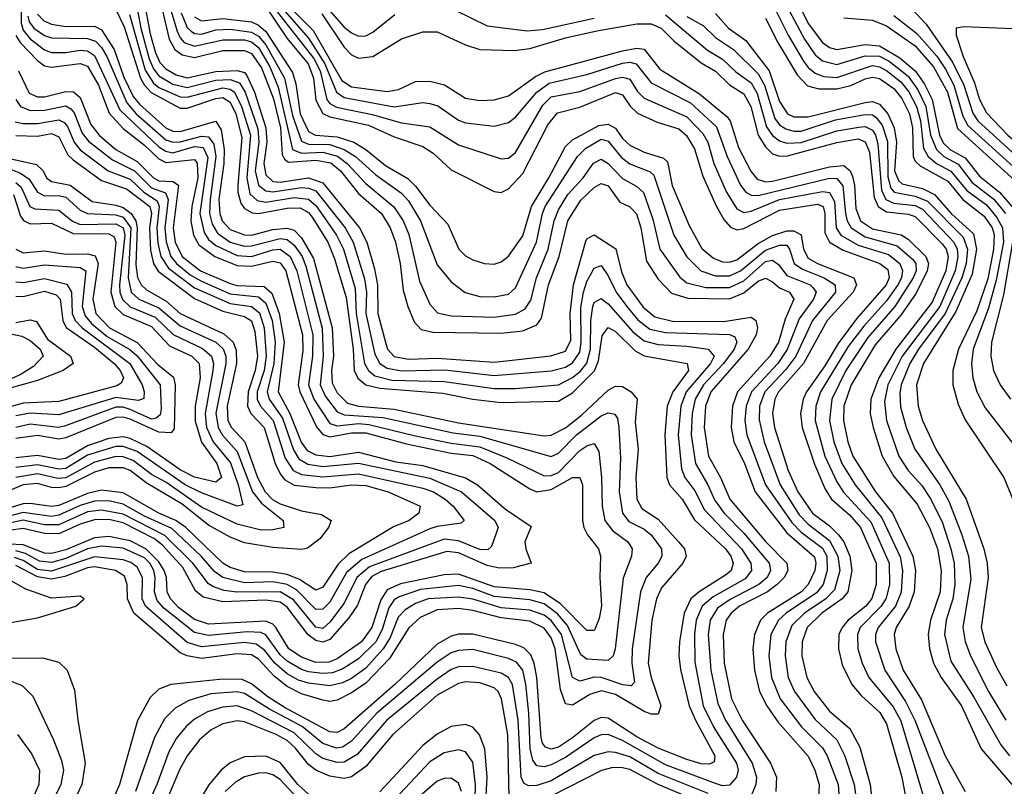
# Model space of a CAD drawing. Header units: inches. Extents: x 990535 to 1117859, y 769386 to 892122.
# Tile 680 of 1056: x 1095140 to 1097900, y 834145 to 836294. Entities that reach past the tile are written whole.
import ezdxf

# ---------------------------------------------------------------- set-up
doc = ezdxf.new("R2010")
doc.units = ezdxf.units.IN
doc.header["$MEASUREMENT"] = 0
doc.layers.add('B0893', color=7, linetype='Continuous')

msp = doc.modelspace()

# ---------------------------------------------------------------- linework, layer by layer
at = {"layer": 'B0893', "color": 5}
for points, elevation in [([(1097490, 836658.2), (1097470, 836657.7), (1097453.7, 836646.3), (1097445.4, 836630), (1097442.1, 836590), (1097470, 836440.4), (1097481.3, 836410), (1097490, 836401.3), (1097550, 836385.5), (1097599.4, 836359.4), (1097622.9, 836342.9), (1097680.8, 836280.8), (1097754.8, 836174.8), (1097786, 836110), (1097811.4, 836031.4), (1097825.3, 836010), (1097974.2, 835874.2), (1098028.1, 835808.1), (1098059.3, 835750), (1098098.7, 835638.7), (1098130, 835593.5), (1098190, 835550.9), (1098220.8, 835539.3)], 4660), ([(1095531.3, 836430), (1095581.7, 836261.7), (1095590, 836242.7), (1095601.5, 836230), (1095630, 836219), (1095710, 836237.2), (1095770, 836236.7), (1095790, 836231.4), (1095810, 836215.6), (1095841.2, 836161.2), (1095864.6, 836104.6), (1095904.9, 835930), (1095930, 835919.4), (1095990, 835922.5), (1096030.8, 835910.8), (1096057.7, 835890), (1096110, 835834.3), (1096189.2, 835769.2), (1096215.1, 835730), (1096231.1, 835691.1), (1096260.7, 835560.7), (1096290, 835495.8), (1096311.6, 835471.6), (1096350, 835463.3), (1096470, 835459.8), (1096530, 835468.2), (1096556.9, 835483.1), (1096572.5, 835507.6), (1096588.3, 835570), (1096621.6, 835650), (1096638.1, 835730), (1096650, 835760.3), (1096676.8, 835803.2), (1096719.7, 835850), (1096748.5, 835891.5), (1096770, 835902.3), (1096790, 835890.7), (1096830, 835848.8), (1096870, 835825.6), (1096888.8, 835808.8), (1096914.7, 835734.7), (1096934.4, 835650), (1096990, 835572.2), (1097010, 835555.9), (1097063.3, 835543.3), (1097130, 835542.6), (1097170, 835561.6), (1097230, 835615.3), (1097250, 835619.1), (1097267.1, 835607.1), (1097290, 835576.5), (1097355.4, 835550), (1097362.8, 835542.8), (1097372.2, 835530), (1097364.9, 835510), (1097325.1, 835454.9), (1097291, 835369), (1097264.6, 835330), (1097190.8, 835250), (1097176.1, 835210), (1097173, 835170), (1097177.9, 835130), (1097230.2, 834990), (1097303.8, 834883.8), (1097330, 834857.3), (1097390, 834812.3), (1097402, 834790), (1097403.4, 834750), (1097392.2, 834710), (1097373.3, 834686.7), (1097288.5, 834630), (1097266.6, 834610), (1097245.1, 834570), (1097239.8, 834510), (1097247.7, 834450), (1097271.4, 834390), (1097331.7, 834311.7), (1097390, 834252.8), (1097402.9, 834230), (1097433.8, 834150), (1097437.2, 834110)], 4240), ([(1097289.2, 836409.2), (1097350, 836282.6), (1097390, 836229.5), (1097410, 836215.7), (1097430, 836210.3), (1097510, 836224), (1097550, 836220.3), (1097606.7, 836186.7), (1097649.5, 836150), (1097674.9, 836114.9), (1097697.7, 836070), (1097718.4, 835970), (1097728.3, 835948.3), (1097749, 835929), (1097790, 835906.7), (1097830, 835855.3), (1097886.6, 835810), (1097920.4, 835770)], 4580), ([(1095143.4, 836363.4), (1095144.2, 836284.2), (1095150, 836264.6), (1095170, 836239.9), (1095210, 836208.7), (1095230, 836201.4), (1095270, 836201.4), (1095310, 836208.1), (1095330, 836206.4), (1095350, 836193.1), (1095420.7, 836040.7), (1095530, 835936.9), (1095550, 835924.8), (1095570, 835920.6), (1095630, 835938.1), (1095655, 835935), (1095667.6, 835907.6), (1095645.6, 835750), (1095657.1, 835697), (1095670, 835677.6), (1095690, 835660.6), (1095750, 835632.5), (1095790, 835629.8), (1095850, 835648.5), (1095870, 835650), (1095898.5, 835630), (1095917.2, 835590), (1095961.9, 835410), (1095961.3, 835350), (1095950.2, 835270), (1095964.7, 835230), (1096010, 835161.3), (1096030, 835155.5), (1096090, 835161.5), (1096119.1, 835159.1), (1096250, 835126.9), (1096350, 835106.8), (1096430, 835096.5), (1096505.9, 835065.9), (1096610, 835015.1), (1096630, 835016), (1096650, 835024.7), (1096710, 835085.6), (1096730, 835099), (1096750, 835105.3), (1096763.2, 835083.2), (1096771.1, 835010), (1096772.6, 834930), (1096779.9, 834890), (1096801.6, 834861.6), (1096845, 834830), (1096856.6, 834810), (1096854.8, 834790), (1096831.4, 834728.6), (1096809.4, 834530), (1096803.4, 834510), (1096790, 834497.1), (1096730, 834501.3), (1096712.9, 834512.9), (1096675.8, 834595.8), (1096648, 834628), (1096610, 834656), (1096570, 834667.3), (1096470, 834676.6), (1096410, 834699.1), (1096370, 834707.4), (1096263.8, 834696.1), (1096203.8, 834676.2), (1096190, 834667.2), (1096175, 834645), (1096155.9, 834584.1), (1096138, 834550), (1096090, 834501.9), (1096046.1, 834473.9), (1096016.9, 834463.1), (1095990, 834460.5), (1095950, 834465.8), (1095930, 834471.8), (1095890, 834495.3), (1095870, 834513.2), (1095830, 834569.5), (1095815.8, 834575.8), (1095777.7, 834577.7), (1095670, 834567.2), (1095630, 834575.6), (1095544.5, 834644.5), (1095525.7, 834665.6), (1095517.9, 834690), (1095520.1, 834730), (1095515.9, 834750), (1095505.2, 834770), (1095490, 834785.5), (1095430, 834812.5), (1095370, 834818.1), (1095330, 834810.7), (1095270, 834782.8), (1095230, 834771.6), (1095195.7, 834775.6), (1095157, 834797), (1095130, 834805)], 4040), ([(1095850, 836357.1), (1095950, 836242), (1095995.6, 836170), (1096028.1, 836090), (1096050, 836075.8), (1096190, 836049.2), (1096270, 836061), (1096290, 836059), (1096311.8, 836051.8), (1096370, 836011.8), (1096390, 836004.3), (1096470, 835994.8), (1096510, 836005.6), (1096530, 836020.7), (1096589.4, 836090.6), (1096624.4, 836115.6), (1096730, 836140), (1096830, 836171.3), (1096850, 836174.1), (1096868.4, 836170), (1096910, 836116.2), (1097020.1, 836060.1), (1097093.3, 835993.3), (1097122.7, 835910), (1097160.8, 835830), (1097175.3, 835810), (1097190, 835801.4), (1097210, 835800.9), (1097410, 835849.1), (1097430, 835848.3), (1097447.5, 835827.5), (1097454.9, 835750), (1097459.2, 835730), (1097470.5, 835710), (1097510, 835684.6), (1097599.5, 835659.5), (1097642.2, 835622.2), (1097651.9, 835610), (1097652.5, 835590), (1097644.4, 835570), (1097593.3, 835490), (1097516.9, 835403.1), (1097455.2, 835310), (1097416.3, 835230), (1097410.2, 835170), (1097422, 835110), (1097444.2, 835050), (1097481.9, 834990), (1097556.9, 834896.9), (1097607.5, 834787.5), (1097614.7, 834750), (1097611.1, 834688.9), (1097594.7, 834650), (1097545.8, 834590), (1097539.1, 834570), (1097538.9, 834550), (1097564.8, 834470), (1097622.8, 834382.8), (1097649.2, 834330), (1097733.7, 834110)], 4360), ([(1097270, 836371), (1097339.4, 836239.4), (1097370, 836194.9), (1097390, 836178.2), (1097430, 836167.6), (1097510, 836192.1), (1097550, 836191.5), (1097576.9, 836176.9), (1097630, 836135.4), (1097657.3, 836097.3), (1097679.8, 836050), (1097693.2, 835970), (1097709.5, 835929.5), (1097729.8, 835909.8), (1097770, 835888.4), (1097810, 835837.2), (1097870, 835790.4), (1097902.8, 835750)], 4560), ([(1095469.1, 836330), (1095480, 836270), (1095503.7, 836183.7), (1095515.4, 836155.4), (1095530, 836135.9), (1095570, 836113.1), (1095610, 836103.8), (1095690, 836124.3), (1095730, 836126.2), (1095756.2, 836116.2), (1095772.2, 836090), (1095807.5, 835987.5), (1095811, 835950), (1095800.7, 835870), (1095810.1, 835830.1), (1095830, 835814.1), (1095850, 835811), (1095930, 835823.3), (1095950, 835821.6), (1095970, 835813.5), (1096052.4, 835710), (1096075.1, 835670), (1096106.8, 835566.8), (1096112.6, 835530), (1096110.4, 835470), (1096136, 835356), (1096149.6, 835330), (1096170, 835316.7), (1096210, 835309.6), (1096331.7, 835311.7), (1096470, 835296.3), (1096630, 835309), (1096670, 835319.3), (1096690, 835331.7), (1096710, 835361.3), (1096714.3, 835390), (1096713.4, 835486.5), (1096720.4, 835530), (1096730, 835559.4), (1096750, 835597.1), (1096770, 835604.3), (1096790, 835575.5), (1096812.2, 835530), (1096841.6, 835490), (1096872.4, 835452.4), (1096906.5, 835426.5), (1096950, 835416.4), (1097130, 835411.3), (1097144.8, 835404.8), (1097150.3, 835390), (1097142.4, 835370), (1097113.1, 835330), (1097056.6, 835270), (1097033.5, 835230), (1097024.5, 835190), (1097022.4, 835130), (1097034, 835050), (1097069.1, 834990), (1097087.5, 834947.5), (1097114.9, 834910), (1097170, 834854.3), (1097240.8, 834770), (1097244.8, 834750), (1097235, 834730), (1097211.4, 834710), (1097131.5, 834668.5), (1097096.4, 834643.6), (1097075.8, 834610), (1097069.4, 834570), (1097077, 834470), (1097096.5, 834376.5), (1097118.2, 834330), (1097193.1, 834210), (1097205.5, 834170), (1097203.3, 834150), (1097190, 834117.7)], 4160), ([(1095487.9, 836350), (1095505.9, 836254.1), (1095520.8, 836200.8), (1095533.6, 836173.6), (1095550, 836155.5), (1095579.1, 836139.1), (1095610, 836130.2), (1095690, 836148.4), (1095750, 836151.6), (1095770, 836145.9), (1095777.4, 836137.4), (1095798.7, 836090), (1095830.2, 835990), (1095833.1, 835950), (1095824.7, 835890), (1095830, 835858.4), (1095850, 835840), (1095870, 835837.8), (1095950, 835850.3), (1095990, 835836.6), (1096092.7, 835710), (1096113.1, 835670), (1096135.1, 835595.1), (1096142.7, 835550), (1096144.3, 835470), (1096166.3, 835386.3), (1096171.4, 835370), (1096189.7, 835349.8), (1096230, 835341.7), (1096310, 835344.7), (1096470, 835333.6), (1096628.9, 835351.1), (1096670, 835364.7), (1096685, 835395), (1096682.7, 835470), (1096692.8, 835550), (1096727.2, 835672.8), (1096730, 835679.4), (1096750, 835690.8), (1096810.9, 835650.9), (1096826.8, 835586.8), (1096841.4, 835550), (1096887.3, 835487.3), (1096920.6, 835460.6), (1096970, 835448.9), (1097112.6, 835447.4), (1097190, 835460.1), (1097203.7, 835450), (1097207.7, 835430), (1097204.2, 835410), (1097182.1, 835370), (1097076.9, 835250), (1097062.6, 835210), (1097058.4, 835150), (1097070.7, 835070), (1097104.4, 835010), (1097130.3, 834950), (1097230.5, 834830.5), (1097290.5, 834770), (1097292.9, 834750), (1097282.9, 834730), (1097263.1, 834710), (1097235.9, 834690), (1097157.2, 834650), (1097133.8, 834630), (1097120.6, 834610), (1097112.2, 834570), (1097114.7, 834490), (1097135.5, 834390), (1097165.1, 834330), (1097244.3, 834210), (1097261.2, 834170), (1097259.6, 834130)], 4180), ([(1095533.8, 836346.1), (1095559.3, 836239.3), (1095575.3, 836210), (1095595.5, 836195.5), (1095630, 836187.3), (1095710, 836206.9), (1095770, 836206.9), (1095790, 836198.4), (1095818.4, 836158.4), (1095851.8, 836071.8), (1095871.5, 835990), (1095876, 835916), (1095882.3, 835902.3), (1095894.1, 835894.1), (1095970, 835900), (1096012.1, 835892.1), (1096039.7, 835870), (1096090, 835806.3), (1096154.4, 835750), (1096178.8, 835710), (1096193.6, 835670), (1096207, 835610), (1096215.2, 835535.2), (1096228, 835490), (1096246.2, 835446.2), (1096265.2, 835425.2), (1096298, 835418), (1096490, 835415), (1096550, 835421.5), (1096590, 835438.6), (1096603, 835457), (1096621.9, 835550), (1096651.9, 835630), (1096676.1, 835730), (1096712.7, 835787.3), (1096750, 835823.4), (1096770, 835834.7), (1096790, 835827.9), (1096822.2, 835782.2), (1096850, 835769), (1096869.2, 835749.2), (1096881.2, 835710), (1096896.6, 835616.6), (1096930, 835566.2), (1096967, 835527), (1097012.8, 835512.8), (1097130, 835511), (1097170, 835527.5), (1097210, 835560.7), (1097230, 835569.2), (1097250, 835559.2), (1097270, 835542), (1097297.4, 835530), (1097309.4, 835510), (1097285.6, 835454.4), (1097266.6, 835390), (1097242.2, 835350), (1097151.6, 835250), (1097137.7, 835210), (1097134.5, 835150), (1097141.8, 835110), (1097171.7, 835050), (1097201.4, 834970), (1097290, 834855.1), (1097368.1, 834788.1), (1097371.7, 834770), (1097368.4, 834750), (1097350, 834710), (1097331, 834690), (1097236.5, 834630), (1097216.6, 834610), (1097199.3, 834570), (1097194.6, 834530), (1097199.5, 834470), (1097214.1, 834410), (1097233.9, 834370), (1097265.2, 834325.2), (1097350, 834229.6), (1097368.7, 834190), (1097380.8, 834150), (1097378.6, 834110)], 4220), ([(1095830.1, 836330), (1095890, 836241.1), (1095949.1, 836170), (1095963.8, 836130), (1095970, 836067.7), (1095990.4, 836030.4), (1096010, 836021.6), (1096118.1, 835998.1), (1096190, 835965.1), (1096270, 835938.4), (1096299.5, 835919.5), (1096350, 835873.1), (1096470, 835811.6), (1096490, 835809.6), (1096510, 835819.7), (1096550, 835862.2), (1096620.8, 835999.2), (1096647.1, 836032.9), (1096710, 836048.3), (1096810, 836089.6), (1096830, 836082.7), (1096851.1, 836051.1), (1096871.7, 836031.7), (1096926.4, 836006.4), (1096987.2, 835987.2), (1097009.2, 835969.1), (1097031.4, 835931.4), (1097054.7, 835854.7), (1097092.1, 835772.1), (1097113.3, 835733.3), (1097132.1, 835712.1), (1097150, 835704.9), (1097170, 835707.8), (1097270, 835759.7), (1097376.1, 835776.1), (1097391.7, 835770), (1097396.3, 835750), (1097396.4, 835696.4), (1097409.7, 835669.7), (1097447.7, 835647.7), (1097550.5, 835610.5), (1097573.2, 835593.2), (1097576.7, 835570), (1097568.3, 835550), (1097485.3, 835454.7), (1097434.2, 835385.8), (1097397, 835323), (1097345.1, 835250), (1097335.6, 835230), (1097328.5, 835190), (1097333.6, 835150), (1097367.5, 835047.4), (1097397.5, 834977.5), (1097415, 834950), (1097465.6, 834905.6), (1097496.9, 834870), (1097540.3, 834770), (1097540.5, 834710), (1097528.8, 834671.2), (1097511.6, 834650), (1097462.2, 834610), (1097445.1, 834590), (1097435.7, 834570), (1097434.8, 834530), (1097445.3, 834485.3), (1097472.8, 834430), (1097498.8, 834398.8), (1097551.3, 834351.3), (1097570, 834320.1), (1097612.8, 834170), (1097627.6, 834090)], 4320), ([(1095841.6, 836341.6), (1095964.5, 836184.5), (1095982.8, 836150), (1096001.2, 836070), (1096010, 836058.6), (1096028.3, 836048.2), (1096127.9, 836027.9), (1096210, 836004.6), (1096290, 835993.1), (1096370, 835942.4), (1096490, 835903.4), (1096510, 835905.8), (1096530, 835921.5), (1096606.3, 836053.7), (1096630, 836077.5), (1096710, 836092.4), (1096810, 836128.4), (1096830, 836132.5), (1096840.6, 836130), (1096850, 836126.7), (1096872.1, 836092.1), (1096890, 836073.8), (1097010, 836021.3), (1097054.5, 835974.5), (1097068.7, 835950), (1097085.7, 835890), (1097121.3, 835810), (1097150, 835763.2), (1097170, 835753.5), (1097190, 835756.4), (1097270, 835789.4), (1097390, 835811.6), (1097409.5, 835809.5), (1097423.7, 835783.7), (1097428.4, 835710), (1097441.7, 835690), (1097490, 835661.7), (1097575.5, 835635.5), (1097607.1, 835610), (1097614.6, 835590), (1097611.5, 835570), (1097601.4, 835550), (1097570, 835505.3), (1097505.6, 835434.4), (1097462.4, 835377.6), (1097384.5, 835250), (1097371.5, 835210), (1097369.6, 835170), (1097397.1, 835070), (1097430, 834997.8), (1097448.8, 834968.8), (1097525.7, 834885.7), (1097577, 834770), (1097577.6, 834710), (1097568.2, 834671.8), (1097554.4, 834650), (1097496.1, 834590), (1097488.3, 834570), (1097489.3, 834530), (1097501.4, 834490), (1097520.2, 834450), (1097587.8, 834367.8), (1097610, 834327.9), (1097680.3, 834090)], 4340), ([(1095876.6, 836350), (1095963, 836263), (1096043.3, 836123.3), (1096070, 836104.9), (1096170, 836092), (1096202.4, 836097.6), (1096250, 836119.9), (1096290, 836121), (1096330.7, 836110.7), (1096390, 836073.9), (1096430, 836066.9), (1096470, 836068.7), (1096510, 836080.2), (1096586, 836134), (1096612.4, 836147.6), (1096830, 836206.7), (1096870, 836213.8), (1096890, 836211.3), (1096934.7, 836154.7), (1097045.7, 836085.7), (1097122.3, 836022.3), (1097131.2, 836010), (1097154.9, 835934.9), (1097189.3, 835869.3), (1097207, 835847), (1097230, 835839.1), (1097250, 835840.7), (1097410, 835881.5), (1097450, 835884.9), (1097467.7, 835870), (1097473.9, 835853.9), (1097479.9, 835830), (1097483.9, 835764), (1097496.7, 835730), (1097530, 835707.5), (1097610.8, 835690.8), (1097630, 835678), (1097680.2, 835630), (1097686.9, 835610), (1097683.3, 835590), (1097652.6, 835527.4), (1097610, 835465.3), (1097537.6, 835382.4), (1097470.1, 835270.1), (1097449.7, 835210), (1097449.3, 835170), (1097461.6, 835110), (1097475.2, 835070), (1097538.6, 834970), (1097586.7, 834910), (1097643.8, 834790), (1097650.7, 834750), (1097647, 834690), (1097632.7, 834650), (1097596.2, 834590), (1097591.4, 834570), (1097595.4, 834530), (1097615.8, 834470), (1097667.2, 834387.2), (1097733.6, 834230), (1097790.1, 834130)], 4380), ([(1095990, 836340.5), (1096050, 836272.5), (1096070, 836256.3), (1096090, 836247.8), (1096110, 836248.7), (1096130, 836258.6), (1096191.7, 836308.3)], 4440), ([(1097252.8, 836332.8), (1097294.2, 836250), (1097337.3, 836177.3), (1097350, 836159.5), (1097370, 836143.2), (1097394.1, 836134.1), (1097430, 836131.6), (1097530, 836164.7), (1097550, 836161.5), (1097570, 836150.7), (1097610, 836119.3), (1097631.7, 836091.6), (1097653.6, 836050), (1097664.7, 836010), (1097673.3, 835933.3), (1097686.6, 835910), (1097709.8, 835890), (1097750, 835868.5), (1097794.8, 835814.8), (1097850, 835774.5), (1097878.9, 835738.9), (1097894.2, 835710), (1097897.5, 835670), (1097877, 835563), (1097855.5, 835484.5), (1097812.7, 835370), (1097808, 835330), (1097811.3, 835290), (1097822.8, 835250), (1097845.8, 835205.8), (1097959.5, 835059.5)], 4540), ([(1095163.7, 836303.6), (1095167.4, 836287.4), (1095180.2, 836270), (1095210, 836249.6), (1095230, 836242.4), (1095330, 836240.7), (1095353, 836233), (1095370, 836215.9), (1095384.5, 836190), (1095440.3, 836060.3), (1095466.8, 836030), (1095550, 835956.9), (1095570, 835950.6), (1095590, 835951.2), (1095650, 835967.3), (1095670, 835964.8), (1095684.2, 835944.2), (1095690.5, 835910), (1095674.1, 835790), (1095672.7, 835750), (1095680.1, 835720.1), (1095694.9, 835694.9), (1095730, 835669.9), (1095770, 835659.2), (1095790, 835659.5), (1095870, 835680.5), (1095890, 835677), (1095910, 835661.2), (1095931.7, 835630), (1095942.6, 835602.6), (1095988.5, 835428.5), (1095990.8, 835350), (1095982.2, 835270), (1095997.2, 835237.2), (1096030, 835194), (1096050, 835185.5), (1096158.8, 835178.8), (1096355.1, 835135.1), (1096430, 835126.6), (1096630, 835069.2), (1096650, 835078.1), (1096700.6, 835130), (1096770, 835182.8), (1096790, 835191.3), (1096808.2, 835188.2), (1096816, 835176), (1096819.9, 835150), (1096824.1, 835064.1), (1096820.4, 834970), (1096829.8, 834910), (1096847.3, 834887.3), (1096890, 834865.3), (1096909.7, 834850), (1096938.8, 834810), (1096940.1, 834790), (1096929.2, 834770), (1096896, 834730), (1096879.8, 834690), (1096857, 834530), (1096856.2, 834490), (1096863.3, 834436.7), (1096853.9, 834426.1), (1096830.4, 834429.6), (1096770, 834450), (1096750, 834450.2), (1096710, 834439.8), (1096690, 834449.5), (1096658.9, 834570), (1096630, 834609.4), (1096610, 834624.2), (1096570, 834638.5), (1096490, 834645), (1096410, 834669), (1096370, 834675.2), (1096285.5, 834670), (1096250, 834657.5), (1096220.4, 834639.7), (1096201.2, 834618.8), (1096178.3, 834561.7), (1096159.1, 834530), (1096110, 834476.2), (1096070, 834446.9), (1096045.3, 834434.7), (1096010, 834426), (1095950, 834433.6), (1095922, 834442), (1095890, 834459.6), (1095855.7, 834490), (1095826.4, 834526.4), (1095803.4, 834543.4), (1095770, 834547.5), (1095650, 834535.9), (1095610, 834547.8), (1095493.3, 834650), (1095483.2, 834670), (1095484.5, 834730), (1095470, 834758.7), (1095451.9, 834771.9), (1095430, 834779.6), (1095350, 834788.4), (1095230, 834747.9), (1095190, 834752.8), (1095150, 834777.4), (1095126.1, 834786.1)], 4060), ([(1095190, 836308.6), (1095208, 836290), (1095230, 836281.3), (1095270, 836274.7), (1095350, 836275.3), (1095370, 836265.2), (1095405.1, 836210), (1095432.4, 836132.4), (1095458.5, 836078.5), (1095476.3, 836056.3), (1095550, 835990), (1095570, 835981.2), (1095590, 835979.7), (1095690, 836009.1), (1095704.6, 835984.6), (1095713.7, 835930), (1095712.7, 835890), (1095698.8, 835790), (1095701.3, 835750), (1095708.1, 835730), (1095730, 835705), (1095770, 835690.5), (1095790, 835689.7), (1095850, 835705.6), (1095890, 835709.6), (1095910, 835703.2), (1095930, 835682.2), (1095963.8, 835623.8), (1096016.4, 835430), (1096020.2, 835350), (1096013.9, 835310), (1096015.8, 835275.8), (1096030, 835248), (1096058.8, 835218.8), (1096089.9, 835209.9), (1096190, 835202.3), (1096370, 835163.9), (1096610, 835127.2), (1096630, 835128.7), (1096670, 835149.1), (1096715.1, 835184.9), (1096790, 835255), (1096810, 835265.9), (1096830, 835265.1), (1096853.7, 835250), (1096871.2, 835230), (1096865.3, 835165.3), (1096873.3, 835090), (1096866.8, 835010), (1096869.7, 834949.7), (1096883.6, 834923.6), (1096930, 834893.3), (1096986.4, 834830), (1097003.7, 834810), (1097008.4, 834790), (1096998.8, 834770), (1096938.6, 834701.4), (1096925.2, 834670), (1096912.2, 834610), (1096901.5, 834490), (1096909.6, 834450), (1096937.6, 834370), (1096930, 834346.6), (1096910, 834346.5), (1096890, 834354), (1096810, 834401.7), (1096770, 834412.5), (1096738, 834402), (1096690, 834371.9), (1096670, 834375.7), (1096656.4, 834416.4), (1096641.4, 834530), (1096630, 834561.3), (1096610, 834587.8), (1096570, 834607.7), (1096490, 834616.5), (1096410, 834637.6), (1096370, 834642.8), (1096310, 834639), (1096262.4, 834617.6), (1096231.4, 834588.6), (1096177, 834503), (1096110, 834434.2), (1096070, 834406.4), (1096030, 834386), (1096010, 834382.9), (1095990, 834386.3), (1095930, 834403.6), (1095890, 834424.3), (1095853.1, 834453.1), (1095810, 834500.7), (1095790, 834513), (1095750, 834515.6), (1095650, 834503.2), (1095610, 834510), (1095590, 834519.3), (1095460.2, 834630), (1095442.5, 834670), (1095441.8, 834710), (1095434, 834734), (1095409.3, 834750), (1095350, 834760), (1095330, 834757.2), (1095267, 834733), (1095230, 834725.8), (1095190, 834731.6), (1095130, 834763.9)], 4080), ([(1095410, 836321.7), (1095433.4, 836273.4), (1095479.2, 836130), (1095490, 836110), (1095509.1, 836089.1), (1095590, 836045.3), (1095610, 836045.8), (1095690, 836073), (1095710, 836075), (1095730, 836062.4), (1095746.5, 836030), (1095762.9, 835962.9), (1095751.9, 835830), (1095751.8, 835810), (1095759.7, 835779.7), (1095770, 835764.4), (1095792.3, 835752.3), (1095810, 835750.7), (1095890, 835765.7), (1095926.2, 835766.2), (1095950, 835753.3), (1095959.8, 835739.8), (1096004.3, 835670), (1096023, 835623), (1096055.3, 835515.3), (1096075.2, 835370), (1096077.5, 835310), (1096088.3, 835288.3), (1096110, 835270), (1096150, 835260.7), (1096326.5, 835246.5), (1096410, 835230), (1096490, 835220.9), (1096650, 835224.4), (1096690, 835247.6), (1096751, 835309), (1096762.5, 835337.5), (1096772.9, 835407.1), (1096790, 835430.4), (1096810, 835419.2), (1096865.1, 835365.1), (1096890, 835351.7), (1097010.6, 835330), (1097015.1, 835310), (1096970.6, 835250), (1096954.6, 835210), (1096947.9, 835130), (1096953.9, 835010), (1096961.3, 834990), (1096997.1, 834950), (1097031.7, 834891.7), (1097118.7, 834810), (1097133.7, 834790), (1097140, 834770), (1097134.4, 834750), (1097121.5, 834738.5), (1097044.7, 834690), (1097021.4, 834670), (1097002.9, 834630), (1096989.8, 834550), (1096988, 834510), (1096992.3, 834472.3), (1097016.9, 834370), (1097034, 834330), (1097088.4, 834230), (1097086.3, 834213.7), (1097073.3, 834206.7), (1097050, 834208.1), (1097010, 834219.8), (1096930, 834251.6), (1096870, 834283.6), (1096790, 834335.8), (1096770, 834337.2), (1096750, 834329.2), (1096690, 834280.4), (1096650, 834254.7), (1096630, 834249.1), (1096614, 834254), (1096605.4, 834265.4), (1096601.6, 834281.6), (1096589.2, 834450), (1096582.2, 834490), (1096572.9, 834512.9), (1096552.9, 834532.9), (1096530, 834542.2), (1096410, 834571.1), (1096370, 834571), (1096350, 834566), (1096310, 834543.2), (1096191.6, 834430), (1096050, 834305.6), (1096030, 834295.7), (1096010, 834297.6), (1095884.8, 834364.8), (1095835.8, 834395.8), (1095790, 834432), (1095763.7, 834443.7), (1095710, 834445.3), (1095563.7, 834430), (1095530, 834416.7), (1095505.9, 834394.1), (1095470.8, 834329.2), (1095419.7, 834150), (1095385.9, 834070)], 4120), ([(1095448.5, 836308.5), (1095492.2, 836152.2), (1095515.2, 836115.2), (1095530, 836103.6), (1095590, 836077.4), (1095610, 836076.4), (1095710, 836102.7), (1095730, 836099.2), (1095742.3, 836090), (1095762.1, 836050), (1095787.1, 835970), (1095776.9, 835850), (1095785.6, 835805.6), (1095806.3, 835786.3), (1095830, 835781.9), (1095910, 835795), (1095950, 835790.8), (1095971.5, 835771.5), (1096028.2, 835690), (1096047.9, 835650), (1096080.5, 835540.5), (1096083.8, 835470), (1096107, 835330), (1096117.8, 835310), (1096135.7, 835295.7), (1096183.3, 835283.3), (1096330, 835279.5), (1096470, 835259.9), (1096530, 835259.5), (1096650, 835269.8), (1096690, 835290.2), (1096711.7, 835308.3), (1096729.3, 835330.7), (1096739.7, 835370), (1096741, 835450), (1096746.2, 835490), (1096750, 835501.2), (1096770, 835511.9), (1096790, 835496.7), (1096858.3, 835418.3), (1096890, 835393.7), (1096930, 835382.9), (1097010, 835378.9), (1097070, 835369.7), (1097086.6, 835350), (1097076.6, 835330), (1097007.7, 835250), (1096993.5, 835210), (1096985.4, 835130), (1096994.7, 835034.7), (1097004.5, 835010), (1097032.6, 834972.6), (1097059.5, 834919.5), (1097163.2, 834810), (1097189.3, 834770), (1097191.1, 834750), (1097173.3, 834726.7), (1097084.1, 834675.9), (1097053.3, 834650), (1097036.6, 834610), (1097031.1, 834571.1), (1097032.6, 834492.6), (1097056.2, 834370), (1097085.8, 834310), (1097149.1, 834210), (1097153.6, 834190), (1097149.5, 834170.5), (1097130, 834147.9), (1097110, 834146.1), (1097090, 834152.2), (1096950, 834204.8), (1096830, 834273.1), (1096790, 834290), (1096770, 834288.7), (1096750, 834280.2), (1096670, 834225.7), (1096630, 834204.7), (1096610, 834199.3), (1096590, 834201.9), (1096578, 834218), (1096570.5, 834250), (1096567.4, 834350), (1096558.9, 834430), (1096550, 834470), (1096532.5, 834492.5), (1096510, 834503.4), (1096410, 834527.8), (1096370, 834525.8), (1096350, 834519), (1096310, 834493.1), (1096141.3, 834350), (1096070, 834270.8), (1096045.2, 834254.8), (1096028.3, 834251.7), (1095990, 834264.5), (1095932.2, 834312.2), (1095840.5, 834360.5), (1095770, 834404.4), (1095750, 834409.8), (1095676.5, 834403.5), (1095614.6, 834385.4), (1095576.5, 834363.5), (1095546.6, 834333.4), (1095518.3, 834281.7), (1095465, 834130)], 4140), ([(1095592.6, 836312.6), (1095610, 836271.7), (1095621.2, 836261.2), (1095630, 836255.1), (1095650, 836253.3), (1095690, 836264.7), (1095730, 836266.7), (1095790, 836258.2), (1095810, 836247.8), (1095830, 836223.3), (1095882.1, 836130), (1095904.7, 836024.7), (1095930, 835953.1), (1095950, 835944.5), (1096010, 835943.4), (1096050.1, 835930.1), (1096081.4, 835910), (1096138.3, 835858.3), (1096210, 835807.7), (1096230, 835786.1), (1096264, 835730), (1096310, 835606.4), (1096350, 835558.9), (1096388.4, 835528.4), (1096430, 835517.7), (1096470, 835516.5), (1096510, 835524.4), (1096530, 835541.9), (1096588.4, 835670), (1096605.3, 835750), (1096613.4, 835770), (1096704, 835910), (1096726.8, 835933.2), (1096770, 835958.8), (1096790, 835952.7), (1096826.9, 835906.9), (1096850, 835889.8), (1096907.1, 835867.1), (1096917.8, 835857.8), (1096973.3, 835690), (1097010, 835628.9), (1097049.5, 835589.5), (1097090, 835575.4), (1097130, 835575.3), (1097160, 835590), (1097230, 835647.3), (1097270, 835661.2), (1097290, 835661.1), (1097297.9, 835650), (1097310.6, 835610), (1097333.9, 835593.9), (1097395.3, 835570), (1097425.4, 835550), (1097426.8, 835530), (1097362.4, 835450), (1097315.1, 835350), (1097287.3, 835312.7), (1097228.9, 835250), (1097214, 835210), (1097212.3, 835172.3), (1097227.1, 835110), (1097271.4, 834990), (1097325.2, 834905.2), (1097350, 834879.5), (1097410, 834833.6), (1097433.6, 834790), (1097438.3, 834750), (1097424.2, 834695.8), (1097399.7, 834670), (1097340.2, 834630), (1097304.5, 834595.5), (1097287.1, 834550), (1097285.2, 834510), (1097294.2, 834450), (1097311.4, 834410), (1097370, 834332.4), (1097430, 834274.6), (1097452, 834232), (1097479.1, 834150), (1097484.1, 834110)], 4260), ([(1095630, 836302), (1095650, 836290.6), (1095710, 836296.5), (1095790, 836287.1), (1095810, 836278.1), (1095830, 836260.2), (1095905.2, 836145.2), (1095914.1, 836114.1), (1095926.4, 836030), (1095950, 835980.2), (1095969.5, 835969.5), (1096030, 835964.9), (1096076.6, 835950), (1096110.1, 835930.1), (1096165.1, 835885.1), (1096228.3, 835848.3), (1096250, 835826.8), (1096290, 835773.3), (1096340.4, 835720.5), (1096370.8, 835650), (1096390, 835631.3), (1096410, 835620.6), (1096443, 835610), (1096470, 835608.6), (1096490, 835615.2), (1096510, 835631.1), (1096550, 835688.1), (1096574.7, 835770), (1096623.6, 835850), (1096670, 835938.3), (1096690, 835956.6), (1096763.1, 835996.9), (1096790, 836000.8), (1096810, 835989.2), (1096830, 835960.1), (1096850, 835942), (1096890, 835922.2), (1096945, 835905), (1096955.4, 835895.4), (1096969.1, 835829.1), (1097016.9, 835716.9), (1097052.5, 835652.5), (1097084.7, 835624.7), (1097110, 835614.4), (1097130, 835613.8), (1097150, 835620.8), (1097210, 835665.9), (1097250, 835688.4), (1097290, 835701.8), (1097310, 835701.8), (1097330.7, 835690.7), (1097337, 835650), (1097350, 835625.4), (1097376.6, 835610), (1097478.1, 835570), (1097485.6, 835550), (1097476.3, 835530), (1097402.9, 835450), (1097337.2, 835330), (1097266.5, 835250), (1097256.2, 835230), (1097250.2, 835190), (1097255.9, 835150), (1097293.6, 835030), (1097320.9, 834970), (1097361.9, 834910), (1097410, 834875.1), (1097435.4, 834850), (1097449.6, 834829.6), (1097466.4, 834790), (1097472.4, 834750), (1097460.9, 834690), (1097444.9, 834670), (1097388.4, 834630), (1097347.5, 834590), (1097332.8, 834550), (1097332.5, 834510), (1097346, 834450), (1097367.2, 834410), (1097410, 834355.2), (1097466.4, 834306.4), (1097494.7, 834254.7), (1097523.5, 834150), (1097530.3, 834089.7)], 4280), ([(1095987, 836310), (1096050, 836216.1), (1096070, 836195.4), (1096090, 836186.1), (1096130, 836190.7), (1096210, 836240.2), (1096270, 836259.5), (1096310, 836259.1), (1096390, 836222.7), (1096429.9, 836210.1), (1096527.1, 836207.1), (1096570, 836212.6), (1096670, 836242.4), (1096757.8, 836262.2), (1096870, 836281.8), (1096910, 836281.9), (1096937.8, 836270), (1096973.9, 836233.9), (1097050, 836172.5), (1097090, 836149.3), (1097130, 836111), (1097170, 836085.9), (1097189.1, 836050), (1097209.6, 835969.6), (1097230, 835937.2), (1097250, 835917.1), (1097270, 835910.7), (1097292.1, 835912.1), (1097430, 835948.9), (1097490, 835959.5), (1097510, 835951.4), (1097522, 835922), (1097534.8, 835794.8), (1097546.4, 835770), (1097570, 835755.4), (1097630, 835748.8), (1097650, 835741.8), (1097725.6, 835665.6), (1097736.9, 835650), (1097742.7, 835630), (1097735.7, 835590), (1097697.9, 835502.1), (1097595.3, 835370), (1097547.7, 835290), (1097525.4, 835230), (1097524.1, 835190), (1097531.8, 835150), (1097557, 835070), (1097590, 835012.8), (1097655.2, 834935.2), (1097690.5, 834870), (1097712.6, 834810), (1097722.3, 834750), (1097719.5, 834690), (1097693, 834610), (1097686.1, 834570), (1097690, 834530), (1097700.8, 834490), (1097722.4, 834450), (1097779.6, 834370), (1097835.1, 834250), (1097920.6, 834150)], 4420), ([(1096360.7, 836320.7), (1096450, 836276.7), (1096562.1, 836262.2), (1096605.8, 836265.8), (1096750, 836297.4)], 4440), ([(1096950, 836307.5), (1097067.9, 836207.9), (1097110, 836182.8), (1097147.1, 836147.1), (1097190, 836116.9), (1097207, 836087), (1097233, 835993), (1097250, 835968.8), (1097270, 835953.6), (1097290, 835947.3), (1097330, 835949.7), (1097430, 835982.2), (1097492.4, 835992.4), (1097510, 835994), (1097530, 835984), (1097538.9, 835970), (1097545.4, 835945.4), (1097555.7, 835815.7), (1097567.9, 835790), (1097590, 835779.4), (1097650, 835772.4), (1097670, 835762.4), (1097758.5, 835670), (1097767.9, 835650), (1097769.2, 835630), (1097761.8, 835590), (1097719.2, 835490), (1097613.2, 835350), (1097573.4, 835270), (1097563.5, 835223.5), (1097570, 835170), (1097604, 835070), (1097630, 835030.1), (1097668.2, 834988.2), (1097692, 834952), (1097725.6, 834885.6), (1097750.2, 834810.2), (1097759.1, 834770), (1097761.2, 834710), (1097755.2, 834670), (1097736.3, 834610), (1097732.4, 834570), (1097750, 834495.9), (1097814.2, 834394.2), (1097890, 834261), (1097914.6, 834230)], 4440), ([(1097010, 836302.1), (1097056.4, 836276.4), (1097090, 836243.8), (1097141.1, 836210), (1097210, 836142.1), (1097227.4, 836110), (1097256.7, 836016.7), (1097270, 835998.7), (1097287.3, 835987.3), (1097310, 835980.9), (1097330, 835981.5), (1097426.8, 836013.2), (1097510, 836028.2), (1097530, 836026.6), (1097540, 836020), (1097557.8, 835997.8), (1097572, 835952), (1097572.9, 835852.9), (1097581.5, 835821.5), (1097591.4, 835810), (1097650, 835799), (1097684.7, 835784.7), (1097784.1, 835684.1), (1097796.5, 835650), (1097792.9, 835610), (1097781, 835570), (1097733.9, 835470), (1097659.4, 835370), (1097634.9, 835330), (1097611.1, 835270), (1097607, 835247), (1097608.8, 835208.8), (1097624.3, 835150), (1097649.2, 835090), (1097719.4, 834990), (1097743.8, 834943.7), (1097781.1, 834850), (1097799.1, 834790), (1097805.5, 834725.6), (1097783.9, 834590), (1097790.3, 834550.3), (1097805.1, 834510), (1097855.3, 834410), (1097903.5, 834330)], 4460), ([(1097090, 836311.2), (1097127.2, 836270), (1097175, 836235), (1097240.6, 836150), (1097270, 836064), (1097292.5, 836030), (1097310, 836021.5), (1097350, 836021.2), (1097510, 836061.7), (1097530, 836064.4), (1097550, 836056.8), (1097573.1, 836030), (1097591.3, 835990), (1097597.8, 835950), (1097592.2, 835870), (1097602.7, 835842.7), (1097613.5, 835833.5), (1097670, 835820.5), (1097704, 835804), (1097750.5, 835750.5), (1097813.1, 835693.1), (1097822.1, 835650), (1097810, 835580.1), (1097764, 835476), (1097673.2, 835330), (1097653.9, 835270), (1097658.1, 835210), (1097670.3, 835170), (1097708.1, 835090), (1097792.9, 834950), (1097842.6, 834810), (1097852.1, 834770), (1097854.5, 834730), (1097834.7, 834590), (1097845.4, 834550), (1097878, 834478), (1097906.3, 834426.3)], 4480), ([(1097590, 836305), (1097654.5, 836254.5), (1097710.9, 836190.9), (1097735.2, 836155.2), (1097758.2, 836110), (1097783.5, 836023.5), (1097797.4, 835997.4), (1097954.7, 835854.7)], 4640), ([(1097230, 836297.4), (1097264.7, 836230), (1097319.4, 836139.4), (1097348.6, 836108.6), (1097380.2, 836100.2), (1097430, 836100.1), (1097470, 836109.2), (1097510, 836128.2), (1097530, 836132.7), (1097550, 836128.9), (1097590, 836101), (1097612.5, 836072.5), (1097634.3, 836030), (1097642.7, 835990), (1097644.1, 835910), (1097650, 835897), (1097664.2, 835884.2), (1097741.4, 835841.4), (1097783.1, 835790), (1097843, 835743), (1097865.2, 835710), (1097871, 835691), (1097869.7, 835650), (1097853.1, 835566.9), (1097822.6, 835477.4), (1097771, 835370), (1097755.4, 835310), (1097755, 835270), (1097770, 835215.4), (1097790, 835171.5), (1097898.5, 835010), (1097939.9, 834910)], 4520), ([(1097450, 836298.4), (1097530, 836291.8), (1097570, 836275.9), (1097650, 836219.9), (1097701.5, 836161.5), (1097740.5, 836090), (1097768.2, 835988.2), (1097930, 835842.2)], 4620), ([(1095129.2, 836249.2), (1095141.7, 836230), (1095190, 836178.8), (1095210, 836164.4), (1095230, 836160.1), (1095310, 836171.2), (1095330, 836162.9), (1095361.2, 836110), (1095391.6, 836031.6), (1095430, 835988.9), (1095490, 835941.4), (1095530, 835903.1), (1095550, 835893.1), (1095630, 835902.1), (1095637.6, 835890), (1095639.4, 835850), (1095622.6, 835770), (1095619.8, 835730), (1095627.6, 835690), (1095642.9, 835662.9), (1095687.5, 835630), (1095750, 835604.7), (1095790, 835602.7), (1095850, 835616.8), (1095870, 835612.3), (1095886.4, 835590), (1095933.1, 835410), (1095934.1, 835365.9), (1095921.2, 835270), (1095925.2, 835250), (1095972, 835152), (1095990, 835130.5), (1096010, 835124.7), (1096070, 835135.3), (1096110, 835135.3), (1096224.7, 835104.7), (1096350, 835078.9), (1096410, 835071.6), (1096459.1, 835050), (1096570, 834978.5), (1096590, 834970.5), (1096630, 834977.1), (1096690, 835010.1), (1096710, 835010.1), (1096717.2, 834990), (1096717.5, 834890), (1096721.3, 834870), (1096731.4, 834850), (1096762.8, 834810), (1096768, 834790), (1096765.9, 834730), (1096770.4, 834650.4), (1096764.7, 834615.3), (1096753.4, 834586.6), (1096750, 834581.3), (1096730, 834581.7), (1096656.1, 834656.1), (1096610, 834686.7), (1096570, 834695.7), (1096470, 834704.1), (1096370, 834739.6), (1096330, 834737.1), (1096207.7, 834712.3), (1096170, 834695.2), (1096152.5, 834667.5), (1096127.6, 834590), (1096098.7, 834550), (1096030, 834501.6), (1096006.9, 834493.1), (1095970, 834492.1), (1095930, 834507.1), (1095895.1, 834530), (1095858.5, 834590), (1095850, 834598.9), (1095830, 834607.4), (1095670, 834599.1), (1095630, 834612.5), (1095585.9, 834645.9), (1095562.7, 834670), (1095554, 834690), (1095551.6, 834730), (1095545.1, 834750), (1095530, 834774.1), (1095494.3, 834810), (1095450, 834832.9), (1095390, 834844.5), (1095350, 834841.3), (1095270, 834807.3), (1095230, 834797.5), (1095210, 834798.2), (1095150, 834822), (1095110, 834823.8)], 4020), ([(1097786.1, 836273.9), (1097764.6, 836270), (1097764.4, 836250), (1097784.1, 836190), (1097816.2, 836116.2), (1097830.4, 836070), (1097850, 836032.7), (1097910, 835969.8), (1097995.5, 835895.5), (1098034, 835854), (1098075.7, 835795.7), (1098140.4, 835680.4), (1098158.6, 835658.6), (1098190, 835633.4), (1098240.7, 835606.7)], 4680), ([(1097970, 836265.7), (1097786.1, 836273.9)], 4680), ([(1095136.8, 836150), (1095167.3, 836087.3), (1095190, 836077.2), (1095210, 836077.2), (1095270, 836092.3), (1095291.1, 836091.1), (1095310, 836075.8), (1095339.5, 835999.5), (1095363.1, 835970), (1095410, 835929.7), (1095470, 835896.4), (1095515.7, 835850), (1095530, 835841.9), (1095570, 835839.9), (1095585.3, 835830), (1095570.5, 835710), (1095576.2, 835670), (1095596.2, 835630), (1095646.9, 835590), (1095730, 835553.9), (1095750, 835548.1), (1095825.5, 835545.5), (1095846.7, 835526.7), (1095867.9, 835470), (1095881.7, 835390), (1095865, 835250), (1095897.7, 835190), (1095929.2, 835109.2), (1095945.7, 835085.7), (1095970, 835073.5), (1096010, 835069.2), (1096090, 835080.9), (1096194.5, 835054.5), (1096270, 835043.9), (1096390, 835009.4), (1096423.1, 834990), (1096501.7, 834921.7), (1096573.4, 834873.4), (1096555.8, 834830), (1096558.6, 834810), (1096574.2, 834770), (1096523, 834757), (1096483.7, 834756.3), (1096450, 834764), (1096370, 834799.6), (1096337.5, 834802.5), (1096153.1, 834746.9), (1096127.4, 834732.6), (1096109.2, 834710.8), (1096087.1, 834652.9), (1096062.9, 834617.1), (1096010, 834556.6), (1095990, 834548.8), (1095970, 834553.8), (1095949.1, 834569.1), (1095890, 834646.9), (1095870, 834660.5), (1095830, 834666.2), (1095710, 834661.8), (1095655, 834675), (1095632.7, 834692.7), (1095597.9, 834757.9), (1095540.7, 834820.7), (1095518.5, 834838.5), (1095430, 834883.2), (1095390, 834892.4), (1095350, 834891.2), (1095310, 834879.8), (1095250, 834852.6), (1095210, 834853.3), (1095150, 834867.4), (1095110, 834861.9)], 3980), ([(1095130, 836070), (1095142.4, 836050), (1095170, 836038.8), (1095210, 836040.3), (1095270, 836052.3), (1095283.9, 836044), (1095292.7, 836032.7), (1095315.7, 835975.7), (1095333.1, 835953.1), (1095400.4, 835900.4), (1095462.4, 835870), (1095510, 835822.3), (1095548.7, 835808.7), (1095556.7, 835790), (1095546.8, 835710), (1095550.8, 835670.8), (1095564, 835630), (1095579.6, 835610), (1095618.3, 835578.3), (1095650, 835560.4), (1095730, 835525.3), (1095810, 835516.3), (1095830, 835498.7), (1095847.7, 835450), (1095856, 835390), (1095852.5, 835330), (1095833.9, 835250), (1095839.7, 835230), (1095876.7, 835176.7), (1095907.4, 835087.4), (1095922.8, 835062.7), (1095947.8, 835047.8), (1095990, 835041.1), (1096090, 835050.8), (1096290, 835008.6), (1096378.9, 834970), (1096471.5, 834890), (1096481.6, 834870), (1096462.8, 834817.2), (1096452.4, 834807.6), (1096430, 834808.9), (1096370, 834832.7), (1096330, 834837.2), (1096120.4, 834759.6), (1096085.3, 834730), (1096050, 834658.4), (1096010, 834604.4), (1095990, 834587.5), (1095970, 834590.9), (1095907.6, 834667.6), (1095870, 834689.4), (1095749.2, 834689.2), (1095713.7, 834693.7), (1095683.6, 834703.6), (1095670, 834711.8), (1095625.7, 834770), (1095547.3, 834847.3), (1095430, 834907.4), (1095370, 834919), (1095330, 834913.7), (1095250, 834878.1), (1095210, 834878), (1095150, 834890.3), (1095090, 834877.4)], 3960), ([(1095127.5, 836007.5), (1095150, 836002.9), (1095190, 836002.2), (1095250, 836012.8), (1095265.3, 836005.3), (1095274.5, 835994.5), (1095293.1, 835950), (1095310, 835928.3), (1095388.5, 835870), (1095450, 835846.7), (1095488.5, 835810), (1095525.8, 835785.8), (1095531.4, 835770), (1095524.3, 835710), (1095527.5, 835667.5), (1095535.9, 835630), (1095557.3, 835597.3), (1095630, 835541.7), (1095730, 835497.6), (1095790, 835489.5), (1095812.3, 835472.3), (1095825.7, 835430), (1095831.3, 835350), (1095825.2, 835310), (1095805.8, 835250), (1095805.7, 835230), (1095814.9, 835210), (1095850.8, 835170), (1095884.5, 835064.5), (1095907.1, 835030), (1095930, 835018.7), (1095990, 835011.8), (1096090, 835020.7), (1096270, 834980.4), (1096299.7, 834970), (1096332.3, 834950), (1096355.4, 834930), (1096385.6, 834890), (1096377.6, 834882.4), (1096310, 834873.4), (1096290, 834866.6), (1096099.2, 834780.8), (1096056.3, 834743.7), (1096010, 834661.2), (1095990, 834641.6), (1095970, 834640.6), (1095915.9, 834695.9), (1095890, 834710.2), (1095850, 834717.8), (1095770, 834715.5), (1095710, 834730.2), (1095686.5, 834746.5), (1095648.7, 834790), (1095567, 834867), (1095490, 834901.5), (1095430, 834935.9), (1095390, 834945.1), (1095350, 834944.4), (1095310, 834932.2), (1095250, 834904.7), (1095230, 834901.2), (1095150, 834912.5), (1095063.3, 834890)], 3940), ([(1095130, 835969.4), (1095190, 835967.2), (1095230, 835974.2), (1095250, 835965.3), (1095275.1, 835915.1), (1095290, 835900.4), (1095370, 835843.2), (1095439.9, 835819.9), (1095504.8, 835770), (1095509.9, 835750), (1095503.9, 835710), (1095507, 835647), (1095515.1, 835610), (1095528.5, 835588.5), (1095630, 835512.5), (1095710, 835476.7), (1095770, 835461.8), (1095789.7, 835449.7), (1095799.6, 835419.6), (1095806.6, 835350), (1095800, 835310), (1095780.6, 835250), (1095778.4, 835210), (1095787.8, 835190), (1095825.4, 835150), (1095856.8, 835050), (1095870, 835020.7), (1095883.5, 835003.5), (1095910, 834988.5), (1095970, 834982.5), (1096010, 834981), (1096070, 834989.6), (1096110, 834987.8), (1096173.3, 834970), (1096263, 834930), (1096259.3, 834910), (1096231.5, 834890), (1096187.7, 834872.3), (1096063.2, 834796.8), (1096032.5, 834767.5), (1095990, 834702.9), (1095970, 834694.2), (1095924.3, 834724.3), (1095890, 834738.6), (1095850, 834744.6), (1095770, 834745.9), (1095730, 834758.2), (1095710, 834770.4), (1095605.7, 834870), (1095577.9, 834890), (1095530, 834910.8), (1095430, 834967.4), (1095370, 834975.2), (1095330, 834965.5), (1095250, 834931.5), (1095230, 834928.6), (1095170, 834937.8), (1095150, 834936.2), (1095010, 834894.1)], 3920), ([(1095056.6, 835916.6), (1095187.7, 835887.7), (1095205.9, 835870), (1095215.8, 835850), (1095230, 835840), (1095281.7, 835830), (1095343.7, 835783.7), (1095410, 835774), (1095430, 835766.7), (1095452.7, 835750), (1095465.5, 835730), (1095469.2, 835710), (1095466.3, 835606.3), (1095470.9, 835570.9), (1095480.9, 835550), (1095495.9, 835535.9), (1095550, 835505.6), (1095590.4, 835470.4), (1095712.7, 835412.7), (1095739, 835390), (1095747.2, 835367.2), (1095747.7, 835330), (1095721.8, 835210), (1095723.5, 835170), (1095734.2, 835150), (1095771.1, 835110), (1095806.4, 835010), (1095827.9, 834970), (1095849.2, 834949.1), (1095870, 834936.8), (1095930, 834917), (1095986.2, 834906.2), (1096013.3, 834890), (1096006.1, 834870), (1095981.3, 834838.7), (1095947.4, 834812.6), (1095930, 834808.5), (1095850, 834813.7), (1095770, 834827.4), (1095730, 834842.8), (1095670, 834876.8), (1095595.3, 834935.3), (1095495, 834995), (1095450, 835029.8), (1095430, 835037.7), (1095390, 835037.1), (1095350, 835025.6), (1095270, 834985.5), (1095250, 834981), (1095230, 834982), (1095190, 834993.5), (1095150, 834989.8), (1095070, 834955.8)], 3880), ([(1095110, 835876.6), (1095143.1, 835863.1), (1095166.8, 835846.8), (1095190, 835809.8), (1095210, 835800.2), (1095250, 835800.7), (1095270, 835796.1), (1095310, 835759.6), (1095330, 835750), (1095410, 835746.9), (1095430, 835739.8), (1095452, 835710), (1095444.7, 835570), (1095452.4, 835530), (1095474.4, 835510), (1095530, 835486), (1095590, 835435.2), (1095689.7, 835390), (1095710.8, 835370.8), (1095717.8, 835350), (1095717.7, 835330), (1095690.4, 835190.4), (1095696.6, 835150), (1095708.9, 835128.9), (1095750, 835083.4), (1095792.9, 834970), (1095818.2, 834938.2), (1095878.8, 834890), (1095880.3, 834870), (1095850, 834863.4), (1095817, 834863), (1095750, 834879.6), (1095650, 834927.2), (1095550, 834996.9), (1095510, 835018.3), (1095458.4, 835058.4), (1095430, 835068.5), (1095410, 835068.8), (1095350, 835053), (1095270, 835009.4), (1095247.2, 835007.2), (1095190, 835020.8), (1095130, 835010.2)], 3860), ([(1095130, 835837.6), (1095144.3, 835824.3), (1095169.3, 835770), (1095183.2, 835763.2), (1095250, 835760), (1095288.6, 835728.6), (1095310, 835719.9), (1095410, 835721.1), (1095430.4, 835710.4), (1095435.3, 835690), (1095419.7, 835550), (1095421, 835530), (1095428.8, 835508.8), (1095450, 835488.6), (1095520.1, 835460.1), (1095570.7, 835410.7), (1095652.3, 835372.3), (1095678.2, 835350), (1095683.3, 835330), (1095681.9, 835310), (1095659.9, 835190), (1095664.3, 835150), (1095682.9, 835110), (1095731.4, 835051.4), (1095752.6, 834990), (1095765.9, 834934.1), (1095750, 834929.7), (1095650, 834967.2), (1095604.5, 834990), (1095470, 835083.5), (1095430, 835097.2), (1095410, 835097.5), (1095330, 835072.6), (1095270, 835035.4), (1095250, 835033.4), (1095190, 835046.2), (1095130, 835037.9)], 3840), ([(1095123.4, 835803.4), (1095142.7, 835742.7), (1095151, 835731), (1095170, 835721.1), (1095230, 835723.4), (1095290, 835693.8), (1095390, 835693.4), (1095405, 835685), (1095409.8, 835669.8), (1095395.9, 835530), (1095407.2, 835490), (1095430, 835467.1), (1095510, 835433.3), (1095559.8, 835379.8), (1095622.9, 835350), (1095643.2, 835330), (1095646, 835290), (1095632.5, 835210), (1095632, 835168), (1095649.6, 835109.6), (1095693.1, 835050), (1095706.4, 835010), (1095690, 834997.2), (1095630, 835011.6), (1095590, 835031.5), (1095497.1, 835097.1), (1095450, 835119.7), (1095430, 835124.5), (1095390, 835119.4), (1095330, 835099.1), (1095270, 835063.4), (1095250, 835060.3), (1095190, 835071.7), (1095130, 835065.3)], 3820), ([(1097922.7, 835670), (1097897.5, 835522.5), (1097863.5, 835390), (1097861.5, 835350), (1097869.1, 835310), (1097888, 835270), (1097916.8, 835230)], 4560), ([(1095130, 835650.6), (1095150, 835640.3), (1095210, 835646.1), (1095270, 835636), (1095330, 835637.1), (1095351.5, 835631.5), (1095360.8, 835610), (1095345.3, 835510), (1095353.7, 835470), (1095392.4, 835430), (1095470, 835389.1), (1095527.5, 835327.5), (1095571.6, 835291.6), (1095576.3, 835270), (1095573.4, 835146.6), (1095564.6, 835135.4), (1095530, 835137), (1095450, 835173.9), (1095430, 835179.3), (1095410, 835178.2), (1095270, 835121.7), (1095250, 835117.7), (1095190, 835127.9), (1095130, 835119.4)], 3780), ([(1095130, 835602.1), (1095150, 835597.3), (1095210, 835606), (1095310, 835599.4), (1095325.9, 835590), (1095315.8, 835490), (1095323.9, 835463.9), (1095342, 835442), (1095385.9, 835405.9), (1095448.7, 835368.7), (1095470, 835351), (1095534.1, 835270), (1095537.1, 835202.9), (1095534, 835186), (1095523.3, 835176.7), (1095510, 835174.2), (1095450, 835201.1), (1095430, 835207.2), (1095410, 835207.1), (1095266.2, 835153.8), (1095249.5, 835150.5), (1095170, 835159.4), (1095130, 835150.3)], 3760), ([(1095130, 835558.7), (1095150, 835557.2), (1095210, 835568.2), (1095272.6, 835552.6), (1095285.4, 835530), (1095287.5, 835470), (1095295.6, 835450), (1095315.3, 835430), (1095449.2, 835330), (1095483.7, 835270), (1095489.4, 835250), (1095488.1, 835231.9), (1095473.6, 835226.4), (1095410, 835235), (1095250, 835186.1), (1095170, 835190.7), (1095130, 835183.5)], 3740), ([(1095130, 835518.7), (1095150, 835517.4), (1095210, 835532.8), (1095242.4, 835522.4), (1095253.9, 835510), (1095261, 835450), (1095270.7, 835430.7), (1095350, 835375.3), (1095404.8, 835330), (1095422.1, 835310), (1095431.2, 835290), (1095424.9, 835275.1), (1095412.4, 835267.6), (1095250, 835223.7), (1095150, 835218.5), (1095110, 835207.8)], 3720), ([(1095130, 835445.2), (1095170, 835451.9), (1095187.8, 835447.8), (1095218.4, 835398.4), (1095282.6, 835350), (1095290.1, 835330), (1095262, 835310), (1095190, 835282), (1095110, 835259.4)], 3680), ([(1095080.2, 835420.2), (1095146.3, 835406.3), (1095170, 835394.1), (1095197.5, 835370), (1095206.3, 835350), (1095179, 835321), (1095142.2, 835297.8), (1095050, 835259.2)], 3660), ([(1094970, 834502.7), (1095204.7, 834504.7), (1095250, 834492.6), (1095273.8, 834470), (1095294, 834414), (1095303.3, 834330), (1095324.1, 834210), (1095314.8, 834150), (1095277.2, 834070)], 4080), ([(1097070, 834124.4), (1096930, 834180.9), (1096850, 834227.4), (1096810, 834239.8), (1096790, 834241.4), (1096750, 834230.7), (1096630, 834160.5), (1096590, 834147), (1096566.4, 834146.4), (1096553.2, 834153.2), (1096545.4, 834170), (1096537.5, 834330), (1096521.6, 834430), (1096510, 834449.9), (1096490, 834461.9), (1096410, 834480.2), (1096370, 834479.5), (1096350, 834471.9), (1096310, 834445.5), (1096169.3, 834330), (1096086.3, 834233.7), (1096050, 834212.2), (1096030, 834211), (1095990, 834223.1), (1095970, 834235.4), (1095910, 834294.2), (1095790, 834356.1), (1095750, 834370.6), (1095710, 834366.6), (1095666.4, 834353.6), (1095630, 834333.1), (1095607.2, 834312.8), (1095580.1, 834279.9), (1095558.8, 834241.2), (1095524.6, 834150), (1095470.1, 834030.1)], 4160), ([(1095118.1, 834438.1), (1095147.5, 834427.5), (1095177.6, 834397.6), (1095234.8, 834274.8), (1095257.3, 834217.3), (1095263.2, 834190), (1095255.3, 834150), (1095216.6, 834070)], 4060), ([(1096512.5, 834112.5), (1096508.7, 834288.7), (1096490.8, 834390), (1096481, 834410), (1096470, 834420.8), (1096430, 834434.9), (1096390, 834437.1), (1096370, 834433), (1096310, 834400.1), (1096186.1, 834290), (1096110, 834200.6), (1096070, 834171.6), (1096050, 834166.6), (1096010, 834172.9), (1095970, 834190.4), (1095950, 834206.3), (1095912.8, 834252.8), (1095890, 834273), (1095858.7, 834290), (1095770, 834325.3), (1095750, 834327.8), (1095710, 834319.7), (1095677, 834303), (1095644.6, 834275.4), (1095610, 834230.4), (1095588.7, 834191.3), (1095512, 834010)], 4180), ([(1096444.1, 834050), (1096450.9, 834170), (1096444, 834250), (1096428.7, 834288.7), (1096410, 834310.4), (1096390, 834317.9), (1096350, 834312.3), (1096310, 834291.1), (1096270, 834258.8), (1096150, 834128.8)], 4220), ([(1095133.9, 834290), (1095174.4, 834234.4), (1095196.4, 834190), (1095193.7, 834150), (1095168.1, 834090), (1095156.6, 834050), (1095155.9, 834015.9), (1095162.5, 833990), (1095222.9, 833882.9), (1095332.4, 833747.6), (1095328.5, 833730), (1095186.4, 833693.6), (1095146.6, 833673.4), (1095128, 833652)], 4040), ([(1096414.5, 834030), (1096417.4, 834150), (1096410, 834212.2), (1096390, 834241.7), (1096370, 834247.2), (1096330, 834238.9), (1096290, 834213.4), (1096192.4, 834110)], 4240), ([(1095950, 834122.7), (1095919.6, 834150), (1095870, 834211.2), (1095830, 834229.5), (1095770, 834227.8), (1095730, 834210.8), (1095705.3, 834190), (1095670.9, 834149.1), (1095647, 834110)], 4220), ([(1095930, 834099.4), (1095870, 834163.4), (1095850, 834177.3), (1095830, 834182.1), (1095810, 834181.9), (1095770, 834171.1), (1095744.5, 834155.5), (1095716.3, 834130)], 4240), ([(1097070, 834090.5), (1096930, 834149.8), (1096850, 834191.8), (1096830, 834196.9), (1096802.7, 834197.3), (1096770.7, 834189.3), (1096630, 834117.2)], 4180), ([(1096378.3, 834130), (1096370, 834153.7), (1096350, 834167.4), (1096330, 834166.9), (1096310, 834159), (1096219.7, 834080.3)], 4260)]:
    msp.add_lwpolyline(points, dxfattribs=dict(at, elevation=elevation))
at = {"layer": 'B0893', "color": 5, "elevation": 4120}
msp.add_lwpolyline([(1095070, 834726.6), (1095030, 834713.9), (1094920.2, 834659.8), (1094777, 834603), (1094718.3, 834590), (1094657.5, 834570), (1094618.8, 834550), (1094601.3, 834530), (1094630, 834521), (1094670, 834527.4), (1094950, 834589.8), (1095050, 834592.7), (1095190, 834616.8), (1095297.6, 834650), (1095321.2, 834670), (1095310, 834677.9), (1095230, 834672.4), (1095157.5, 834697.5), (1095110, 834724.2)], close=True, dxfattribs=at)

doc.saveas('drawing.dxf')
